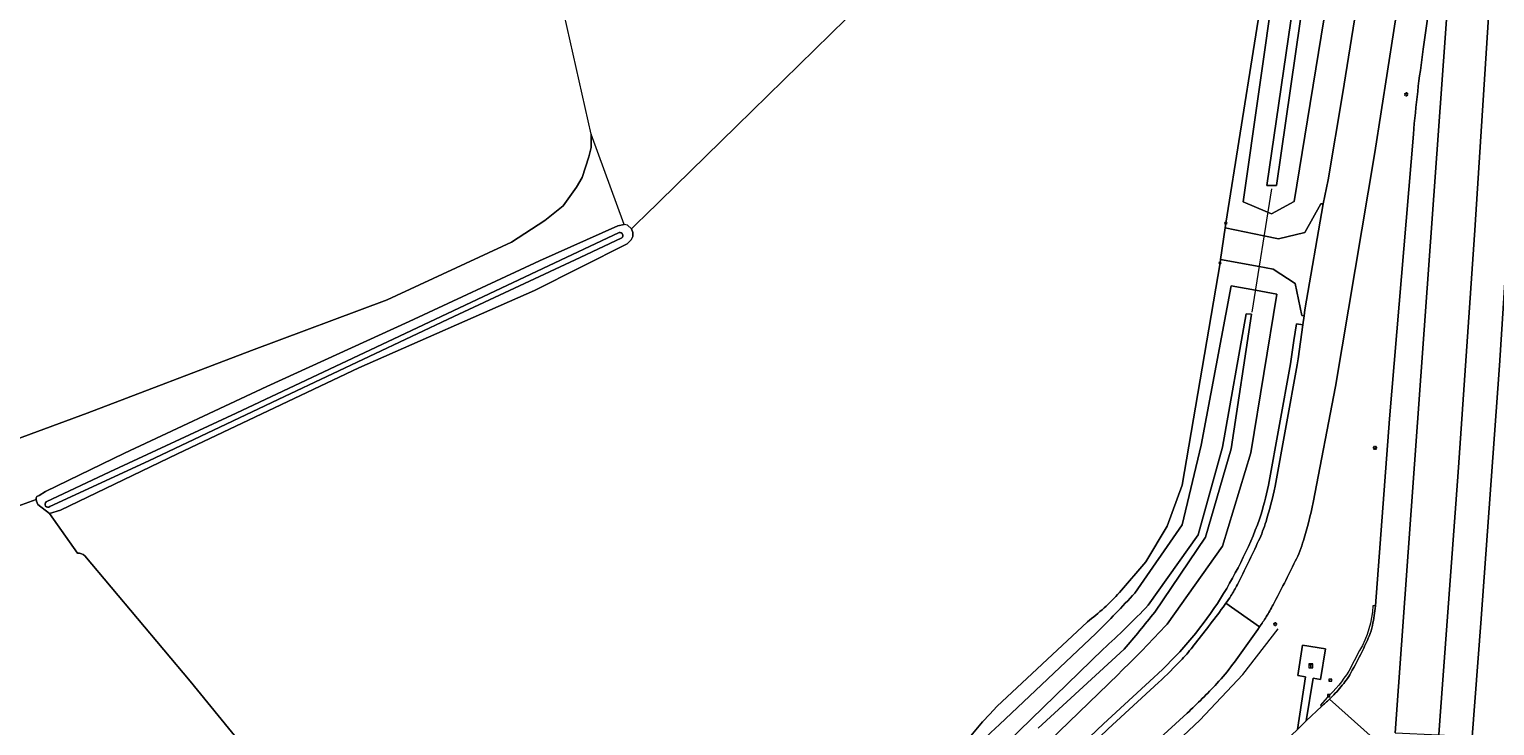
# Model space of a CAD drawing. Header units: metres. Extents: x 152391 to 157968, y 462336 to 467280.
# Tile 318 of 656: x 153646 to 153788, y 465714 to 465782. Entities that reach past the tile are written whole.
import ezdxf
from ezdxf.enums import TextEntityAlignment as Align

# ---------------------------------------------------------------- set-up
doc = ezdxf.new("R2010")
doc.units = ezdxf.units.M
doc.header["$LTSCALE"] = 0.75
doc.layers.get('0').update_dxf_attribs({"lineweight": 25})
for name, color, linetype, lineweight in [('B-WE-GR-BOUWLAND-GV', 251, 'Continuous', 13), ('B-WE-GR-GRAS-GV', 251, 'Continuous', 13), ('B-WE-GR-GROENVOORZIENING-GV', 251, 'Continuous', 18), ('B-WE-GR-HAAG-G', 251, 'GR-HAAG1', 13), ('B-WE-GR-HOUTWAL-GV', 251, 'Continuous', 13), ('B-WE-IE-MEUBILAIR_WEGMEUBILAIR-GV', 251, 'Continuous', 18), ('B-WE-IE-MEUBILAIR_WEGMEUBILAIR_PAAL-S', 251, 'Continuous', 25), ('B-WE-IE-MEUBILAIR_WEGMEUBILAIR_VERKEERSBORD-S', 251, 'Continuous', 25), ('B-WE-KL-ET_LS_OV_LICHTMAST-S', 251, 'Continuous', 25), ('B-WE-KW-KUNSTWERK_DUIKER-G', 5, 'Continuous', 18), ('B-WE-OG-WATER-GV', 251, 'Continuous', 18), ('B-WE-OG-WATER_SLOOT-GV', 251, 'Continuous', 18), ('B-WE-RI-GWA_KOLK-S', 251, 'Continuous', 25), ('B-WE-VH-VERHARDING_GESLOTEN-GV', 251, 'Continuous', 18), ('B-WE-VH-VERHARDING_OPEN-GV', 251, 'Continuous', 18), ('X-XX-AL-VERWIJZING-S', 251, 'Continuous', 25)]:
    doc.layers.add(name, color=color, linetype=linetype, lineweight=lineweight)
doc.styles.add('NLCS-ISO', font='isocpeur.ttf')
doc.styles.add('NLCS-ISO-ANNOTATIVE-T18', font='NLCS-ISO.ttf', dxfattribs={"height": 1.8})
doc.linetypes.add('GR-HAAG1', pattern='A,6,[176,NLCS.SHX,S=0.125,R=0,X=0,Y=0],-2', length=8)

# ---------------------------------------------------------------- blocks, each defined once
blk = doc.blocks.new('SIE-WEG_VERKEERSBORD_INFORMATIE-SO')
at = {"linetype": 'ByBlock', "lineweight": 18}
h = blk.add_hatch(color=0, dxfattribs=at)
h.dxf.hatch_style = 1
h.paths.add_polyline_path([(0.3, 0.5), (-0.8, 0.5), (-0.8, 0.2), (-0.3, 0.2), (-0.3, -1.6), (0.3, -1.6)])
h = blk.add_hatch(color=0, dxfattribs=at)
h.dxf.hatch_style = 1
edge = h.paths.add_edge_path()
edge.add_arc((0, 1.2), 0.373, 0, 360)
at = {"color": 0, "linetype": 'ByBlock', "lineweight": 18}
for points in [[(-2, -2), (2, -2), (2, 2), (-2, 2)], [(0.3, 0.5), (-0.8, 0.5), (-0.8, 0.2), (-0.3, 0.2), (-0.3, -1.6), (0.3, -1.6)]]:
    blk.add_lwpolyline(points, close=True, dxfattribs=at)
blk.add_circle((0, 1.2), 0.373, dxfattribs=at)
blk = doc.blocks.new('SKL-ET_OV_LICHTMAST-SO')
at = {"color": 0, "linetype": 'ByBlock', "lineweight": 18}
for points in [[(-1.2, 0), (-2, 0)], [(-1.4, 1.4), (-0.9, 0.9)], [(0, 2), (0, 1.2)], [(0.9, 0.9), (1.4, 1.4)], [(2, 0), (1.2, 0)], [(-1.4, -1.4), (-0.9, -0.9)], [(0, -1.2), (0, -2)], [(0.9, -0.9), (1.4, -1.4)]]:
    blk.add_lwpolyline(points, dxfattribs=at)
blk.add_circle((0, 0), 1, dxfattribs=at)
blk = doc.blocks.new('SAL-VERWIJZING_SYMBOOL-SO')
at = {"color": 0, "linetype": 'ByBlock', "lineweight": -2}
blk.add_circle((0, 0), 0.9, dxfattribs=at)
at = {"color": 0, "linetype": 'ByBlock', "lineweight": -2, "style": 'NLCS-ISO-ANNOTATIVE-T18'}
blk.add_attdef('SYMBOOL', (2.5, -2.5), '', height=1.8, dxfattribs=at)
blk = doc.blocks.new('SIE-WEG_PAAL_HECTOMETERPAAL-SO')
at = {"color": 0, "linetype": 'ByBlock', "lineweight": 18}
blk.add_lwpolyline([(-1.44375, -0.94375), (1.44375, -0.94375), (1.44375, 0.94375), (-1.44375, 0.94375)], close=True, dxfattribs=at)
at = {"color": 0, "linetype": 'ByBlock', "lineweight": 18, "style": 'NLCS-ISO'}
blk.add_text('hm', height=1.5, dxfattribs=at).set_placement((0, 0), align=Align.MIDDLE_CENTER)
at = {"style": 'NLCS-ISO'}
blk.add_attdef('WAARDE', (2.13125, -1.69375), '', height=1.5, dxfattribs=at)
blk = doc.blocks.new('SRI-KOLK-SO')
at = {"color": 0, "linetype": 'ByBlock', "lineweight": 18}
blk.add_lwpolyline([(-1.125, -1.125), (1.125, -1.125), (1.125, 1.125), (-1.125, 1.125)], close=True, dxfattribs=at)
at = {"color": 0, "linetype": 'ByBlock', "lineweight": 18, "style": 'NLCS-ISO'}
blk.add_text('k', height=1.5, dxfattribs=at).set_placement((0, 0), align=Align.MIDDLE_CENTER)

msp = doc.modelspace()

# ---------------------------------------------------------------- linework, layer by layer
at = {"layer": 'B-WE-GR-BOUWLAND-GV'}
for points in [[(153751.74, 465727.14), (153754.31, 465730.13), (153756.39, 465733.61), (153757.84, 465737.58), (153761.51, 465759.18), (153761.56, 465759.53), (153762, 465762.59), (153762.07, 465763.05), (153766.27, 465789.32)], [(153729.75, 465787.42), (153714.52, 465772.48), (153705.58, 465763.73), (153704.96, 465763.14), (153704.3, 465762.51), (153704.45, 465762.14), (153704.45, 465761.76), (153704.29, 465761.41), (153703.9, 465761.05), (153694.89, 465756.49), (153677.83, 465748.99), (153660.19, 465740.64), (153648.83, 465735.16), (153647.75, 465734.83), (153650.47, 465730.97)], [(153651.19, 465730.72), (153661.41, 465718.52), (153674.61, 465702.37), (153680.5, 465695.92)], [(153739.83, 465716.08), (153748.62, 465724.29)]]:
    msp.add_lwpolyline(points, dxfattribs=at)
for points in [[(153650.47, 465730.97, -0.209843), (153651.19, 465730.72)], [(153748.62, 465724.29, 0.041824), (153751.74, 465727.14)], [(153731.29, 465702.34, -0.109879), (153739.83, 465716.08)]]:
    msp.add_lwpolyline(points, format="xyb", dxfattribs=at)
at = {"layer": 'B-WE-GR-GRAS-GV'}
for points in [[(153516.96, 465694.36), (153524.35, 465697.08), (153548.87, 465706.33), (153569.93, 465714.31), (153590.81, 465722.16), (153611.78, 465730.13), (153628.49, 465736.13), (153651.42, 465744.58), (153667.38, 465750.66), (153680.57, 465755.61), (153692.64, 465761.21), (153695.88, 465763.29), (153697.67, 465764.74), (153698.97, 465766.56), (153699.53, 465767.48), (153699.86, 465768.5), (153700.18, 465769.49), (153700.39, 465770.41), (153700.39, 465771.71), (153697.18, 465785.98)], [(153650.47, 465730.97), (153647.75, 465734.83), (153646.63, 465735.7), (153646.48, 465736.03), (153646.47, 465736.19), (153643.95, 465735.29)], [(153680.5, 465695.92), (153674.61, 465702.37), (153661.41, 465718.52), (153651.19, 465730.72)]]:
    msp.add_lwpolyline(points, dxfattribs=at)
msp.add_lwpolyline([(153651.19, 465730.72, 0.209843), (153650.47, 465730.97)], format="xyb", dxfattribs=at)
at = {"layer": 'B-WE-GR-GROENVOORZIENING-GV'}
for points in [[(153785.32, 465861.77), (153785.29, 465844.23), (153784.53, 465826.09), (153782.67, 465809.78), (153782.39, 465807.34), (153779.64, 465789.72), (153776.55, 465769.91), (153772.73, 465747.18), (153770.57, 465735.91)], [(153775.74, 465823.75), (153774.09, 465824.45), (153774.05, 465822.58), (153774, 465820.09), (153774.04, 465811.83), (153774.15, 465788.69), (153770.52, 465788.98), (153766.27, 465789.32), (153762.07, 465763.05), (153762, 465762.59), (153765.78, 465761.82), (153767.2, 465761.53), (153769.76, 465762.15), (153771.31, 465764.92), (153771.55, 465764.92), (153772.01, 465767.26), (153773.43, 465775.54), (153777.12, 465798.54), (153778.49, 465808), (153778.77, 465810.25), (153779.5, 465816.34), (153779.62, 465817.47)], [(153781.27, 465779.96), (153785.41, 465809.16), (153785.44, 465809.54), (153785.88, 465814.16), (153785.74, 465814.18), (153786.27, 465824.24)], [(153776.61, 465725.85), (153777.97, 465744.04), (153780.3, 465771.68)], [(153766.21, 465737.58), (153768.35, 465749.39), (153768.7, 465751.63), (153768.94, 465753.27), (153769.57, 465753.18), (153769.69, 465754.04), (153769.47, 465754.07), (153768.82, 465757.17), (153766.67, 465758.58), (153765.31, 465758.84), (153761.56, 465759.53), (153761.51, 465759.18), (153757.84, 465737.58), (153756.39, 465733.61), (153754.31, 465730.13), (153751.74, 465727.14)], [(153753.23, 465727.1), (153757.83, 465733.72), (153759.68, 465741.48), (153762.59, 465756.94)], [(153762.59, 465756.94), (153764.95, 465756.53), (153767.03, 465756.16), (153764.52, 465740.72), (153761.75, 465731.66), (153756.38, 465724.09)], [(153748.62, 465724.29), (153739.83, 465716.08)], [(153740.07, 465714.33), (153749.45, 465723.18)], [(153743.43, 465689.57), (153743.87, 465689.93), (153745.04, 465691.05), (153745.52, 465691.51), (153748.12, 465694.02), (153753.41, 465698.97), (153766.24, 465711.21), (153769.04, 465713.85), (153769.83, 465718.95), (153769.08, 465719.07), (153769.53, 465722.03), (153771.76, 465721.69), (153771.29, 465718.69), (153770.56, 465718.82), (153769.88, 465714.68), (153771.39, 465716.09)], [(153751.63, 465719.23), (153744.9, 465712.72)], [(153746.86, 465711.2), (153750.19, 465714.39), (153755.07, 465718.88)], [(153758.31, 465715.43), (153754.16, 465711.62), (153751.02, 465708.56), (153750.7, 465708.25), (153751.07, 465707.97), (153750.02, 465706.79)]]:
    msp.add_lwpolyline(points, dxfattribs=at)
msp.add_lwpolyline([(153768.71, 465765.16), (153766.51, 465763.94), (153766.14, 465764.1), (153763.76, 465765.11), (153766.85, 465786.76), (153769.55, 465788.14), (153770.29, 465787.53), (153772.13, 465786.01)], close=True, dxfattribs=at)
for points in [[(153780.3, 465771.68, -0.015583), (153781.27, 465779.96)], [(153765.36, 465734.27, 0.02089), (153766.21, 465737.58)], [(153770.57, 465735.91, -0.023205), (153769.62, 465732.19)], [(153761.26, 465726.08, 0.052133), (153765.36, 465734.27)], [(153769.62, 465732.19, -0.041922), (153768.83, 465730.19)], [(153768.83, 465730.19, -0.005649), (153766.67, 465725.96)], [(153751.74, 465727.14, -0.041824), (153748.62, 465724.29)], [(153749.45, 465723.18, 0.014026), (153753.23, 465727.1)], [(153755.07, 465718.88, 0.060774), (153761.26, 465726.08)], [(153766.67, 465725.96, -0.019267), (153766, 465724.79)], [(153766, 465724.79, -0.012827), (153765.34, 465723.8)], [(153776.32, 465723.96, 0.026443), (153776.61, 465725.85)], [(153756.38, 465724.09, -0.015312), (153751.63, 465719.23)], [(153765.34, 465723.8, -0.003662), (153762.74, 465720.16)], [(153776, 465722.91, 0.047998), (153776.32, 465723.96)], [(153775.29, 465721.36, 0.015779), (153776, 465722.91)], [(153774.23, 465719.35, 0.011811), (153775.29, 465721.36)], [(153762.74, 465720.16, -0.030881), (153761.2, 465718.3)], [(153773.26, 465717.97, 0.051696), (153774.23, 465719.35)], [(153761.2, 465718.3, -0.018258), (153758.31, 465715.43)], [(153772.14, 465716.78, 0.020368), (153773.26, 465717.97)], [(153739.83, 465716.08, 0.109879), (153731.29, 465702.34)], [(153771.39, 465716.09, 0.011873), (153772.14, 465716.78)], [(153734.46, 465707.03, -0.091517), (153740.07, 465714.33)]]:
    msp.add_lwpolyline(points, format="xyb", dxfattribs=at)
at = {"layer": 'B-WE-GR-HAAG-G'}
msp.add_lwpolyline([(153741.04, 465673.44), (153742.38, 465689.48), (153744.55, 465696.27), (153747.3, 465701.73), (153751.42, 465707.11), (153759.56, 465714.76), (153763.73, 465719.17), (153767.17, 465723.63)], dxfattribs=at)
at = {"layer": 'B-WE-GR-HOUTWAL-GV'}
msp.add_lwpolyline([(153643.95, 465735.29), (153646.47, 465736.19), (153646.45, 465736.36), (153646.51, 465736.47), (153646.74, 465736.57), (153647.35, 465736.97), (153655.03, 465740.68), (153668.89, 465747.18), (153682.7, 465753.5), (153695.37, 465759.38), (153702.98, 465762.8), (153703.59, 465762.9), (153700.39, 465771.71), (153700.39, 465770.41), (153700.18, 465769.49), (153699.86, 465768.5), (153699.53, 465767.48), (153698.97, 465766.56), (153697.67, 465764.74), (153695.88, 465763.29), (153692.64, 465761.21), (153680.57, 465755.61), (153667.38, 465750.66), (153651.42, 465744.58), (153628.49, 465736.13)], dxfattribs=at)
at = {"layer": 'B-WE-IE-MEUBILAIR_WEGMEUBILAIR-GV'}
for points in [[(153776.37, 465725.86, -0.120512), (153775.08, 465721.51)], [(153776.32, 465723.96, 0.026443), (153776.61, 465725.85)], [(153776, 465722.91, 0.047998), (153776.32, 465723.96)], [(153775.29, 465721.36, 0.015779), (153776, 465722.91)], [(153774.23, 465719.35, 0.011811), (153775.29, 465721.36)], [(153774.02, 465719.5, -0.062749), (153771.91, 465716.94)], [(153773.26, 465717.97, 0.051696), (153774.23, 465719.35)], [(153772.14, 465716.78, 0.020368), (153773.26, 465717.97)], [(153771.39, 465716.09, 0.011873), (153772.14, 465716.78)]]:
    msp.add_lwpolyline(points, format="xyb", dxfattribs=at)
for points in [[(153776.61, 465725.85), (153776.37, 465725.86)], [(153775.08, 465721.51), (153774.02, 465719.5)], [(153771.91, 465716.94), (153771.28, 465716.2), (153771.39, 465716.09)]]:
    msp.add_lwpolyline(points, dxfattribs=at)
at = {"layer": 'B-WE-KW-KUNSTWERK_DUIKER-G'}
msp.add_lwpolyline([(153766.51, 465766.38), (153764.61, 465754.41)], dxfattribs=at)
at = {"layer": 'B-WE-OG-WATER-GV'}
msp.add_lwpolyline([(153768.85, 465785.84), (153766.06, 465766.7), (153766.99, 465766.71), (153769.75, 465785.81)], close=True, dxfattribs=at)
for points in [[(153755.17, 465725.23), (153760.11, 465732.53), (153762.59, 465741.1), (153764.58, 465754.19), (153764.04, 465754.23), (153761.76, 465741.26), (153759.4, 465732.76), (153754.54, 465725.91)], [(153750.16, 465721.63), (153740.83, 465712.57)], [(153743.83, 465713.96), (153752.21, 465721.64)]]:
    msp.add_lwpolyline(points, dxfattribs=at)
for points in [[(153754.54, 465725.91, -0.013153), (153750.16, 465721.63)], [(153752.21, 465721.64, 0.001679), (153755.17, 465725.23)]]:
    msp.add_lwpolyline(points, format="xyb", dxfattribs=at)
at = {"layer": 'B-WE-OG-WATER_SLOOT-GV'}
for points in [[(153766.14, 465764.1), (153766.51, 465763.94), (153768.71, 465765.16), (153772.13, 465786.01), (153770.29, 465787.53), (153769.55, 465788.14), (153766.85, 465786.76), (153763.76, 465765.11)], [(153768.85, 465785.84), (153769.75, 465785.81), (153766.99, 465766.71), (153766.06, 465766.7)], [(153703.59, 465762.9), (153702.98, 465762.8), (153695.37, 465759.38), (153682.7, 465753.5), (153668.89, 465747.18), (153655.03, 465740.68), (153647.35, 465736.97), (153646.74, 465736.57), (153646.51, 465736.47), (153646.45, 465736.36), (153646.47, 465736.19), (153646.48, 465736.03), (153646.63, 465735.7), (153647.75, 465734.83), (153648.83, 465735.16), (153660.19, 465740.64), (153677.83, 465748.99), (153694.89, 465756.49), (153703.9, 465761.05), (153704.29, 465761.41), (153704.45, 465761.76), (153704.45, 465762.14), (153704.3, 465762.51), (153703.93, 465762.84)]]:
    msp.add_lwpolyline(points, close=True, dxfattribs=at)
for points in [[(153647.43, 465735.97), (153653.61, 465738.89), (153665.91, 465744.57), (153681.78, 465752.05), (153695.71, 465758.65), (153703.13, 465762.13)], [(153703.13, 465762.13), (153695.71, 465758.65), (153681.78, 465752.05), (153665.91, 465744.57), (153653.61, 465738.89), (153647.43, 465735.97)], [(153703.36, 465761.63), (153699.32, 465759.7), (153687.05, 465753.96), (153670.6, 465746.19), (153657.41, 465739.96), (153647.79, 465735.5)], [(153647.79, 465735.5), (153657.41, 465739.96), (153670.6, 465746.19), (153687.05, 465753.96), (153699.32, 465759.7), (153703.36, 465761.63)], [(153764.95, 465756.53), (153762.59, 465756.94), (153759.68, 465741.48), (153757.83, 465733.72), (153753.23, 465727.1)], [(153756.38, 465724.09), (153761.75, 465731.66), (153764.52, 465740.72), (153767.03, 465756.16), (153764.95, 465756.53)], [(153754.54, 465725.91), (153759.4, 465732.76), (153761.76, 465741.26), (153764.04, 465754.23), (153764.58, 465754.19), (153762.59, 465741.1), (153760.11, 465732.53), (153755.17, 465725.23)], [(153749.45, 465723.18), (153740.07, 465714.33)], [(153740.83, 465712.57), (153750.16, 465721.63)], [(153752.21, 465721.64), (153743.83, 465713.96)], [(153744.9, 465712.72), (153751.63, 465719.23)]]:
    msp.add_lwpolyline(points, dxfattribs=at)
for points in [[(153703.13, 465762.13, -0.826602), (153703.36, 465761.63)], [(153703.36, 465761.63, 0.826602), (153703.13, 465762.13)], [(153647.79, 465735.5, -0.984767), (153647.43, 465735.97)], [(153647.43, 465735.97, 0.984767), (153647.79, 465735.5)], [(153753.23, 465727.1, -0.014026), (153749.45, 465723.18)], [(153750.16, 465721.63, 0.013153), (153754.54, 465725.91)], [(153755.17, 465725.23, -0.001679), (153752.21, 465721.64)], [(153751.63, 465719.23, 0.015312), (153756.38, 465724.09)], [(153740.07, 465714.33, 0.091517), (153734.46, 465707.03)]]:
    msp.add_lwpolyline(points, format="xyb", dxfattribs=at)
at = {"layer": 'B-WE-VH-VERHARDING_GESLOTEN-GV'}
for points in [[(153770.57, 465735.91), (153772.73, 465747.18), (153776.55, 465769.91), (153779.64, 465789.72), (153782.39, 465807.34), (153782.67, 465809.78), (153778.77, 465810.25), (153778.49, 465808), (153777.12, 465798.54), (153773.43, 465775.54), (153772.01, 465767.26), (153771.55, 465764.92), (153769.77, 465754.63), (153769.69, 465754.04), (153769.57, 465753.18), (153769.11, 465749.86), (153769, 465749.27), (153766.86, 465737.47)], [(153778.52, 465713.53), (153785.39, 465808.97), (153785.41, 465809.16), (153781.27, 465779.96)], [(153795.85, 465809.51), (153792.31, 465809.52), (153790.9, 465784.07), (153788.66, 465749.2), (153786.85, 465724.18), (153786.02, 465713.14), (153789.53, 465712.96), (153793.49, 465767.8)], [(153780.3, 465771.68), (153777.97, 465744.04), (153776.61, 465725.85)], [(153765.34, 465723.8), (153762.09, 465726.1)], [(153762.09, 465726.1), (153765.34, 465723.8)], [(153755.52, 465718.39), (153750.64, 465713.91), (153747.33, 465710.73)], [(153772.14, 465716.78), (153776.41, 465712.98)], [(153750.61, 465708.34), (153750.7, 465708.25), (153751.02, 465708.56), (153754.16, 465711.62), (153758.31, 465715.43)]]:
    msp.add_lwpolyline(points, dxfattribs=at)
for points in [[(153785.41, 465809.16), (153785.39, 465808.97), (153778.52, 465713.53), (153782.78, 465713.31), (153782.89, 465714.72), (153784.65, 465738.84), (153786.28, 465762.38), (153787.66, 465784.1), (153788.35, 465796.96), (153788.97, 465808.36), (153788.97, 465809.53), (153785.44, 465809.54)], [(153788.97, 465809.53), (153788.97, 465808.36), (153788.35, 465796.96), (153787.66, 465784.1), (153786.28, 465762.38), (153784.65, 465738.84), (153782.89, 465714.72), (153782.78, 465713.31), (153786.02, 465713.14), (153786.85, 465724.18), (153788.66, 465749.2), (153790.9, 465784.07), (153792.31, 465809.52)]]:
    msp.add_lwpolyline(points, close=True, dxfattribs=at)
for points in [[(153781.27, 465779.96, 0.015583), (153780.3, 465771.68)], [(153766.86, 465737.47, -0.0208), (153765.98, 465734.05)], [(153769.62, 465732.19, 0.023205), (153770.57, 465735.91)], [(153765.98, 465734.05, -0.035738), (153765.26, 465732.18)], [(153765.26, 465732.18, -0.006898), (153763.2, 465727.92)], [(153768.83, 465730.19, 0.041922), (153769.62, 465732.19)], [(153766.67, 465725.96, 0.005649), (153768.83, 465730.19)], [(153763.2, 465727.92, -0.025626), (153762.57, 465726.83)], [(153762.09, 465726.1, -0.00469), (153761.81, 465725.72)], [(153762.57, 465726.83, -0.010757), (153762.09, 465726.1)], [(153766, 465724.79, 0.019267), (153766.67, 465725.96)], [(153761.81, 465725.72, -0.005061), (153758.98, 465722.02)], [(153765.34, 465723.8, 0.012827), (153766, 465724.79)], [(153776.61, 465725.85, -0.026443), (153776.32, 465723.96)], [(153762.74, 465720.16, 0.003662), (153765.34, 465723.8)], [(153776.32, 465723.96, -0.047998), (153776, 465722.91)], [(153758.98, 465722.02, -0.025024), (153757.82, 465720.67)], [(153776, 465722.91, -0.015779), (153775.29, 465721.36)], [(153757.82, 465720.67, -0.013982), (153755.52, 465718.39)], [(153775.29, 465721.36, -0.011811), (153774.23, 465719.35)], [(153761.2, 465718.3, 0.030881), (153762.74, 465720.16)], [(153774.23, 465719.35, -0.051696), (153773.26, 465717.97)], [(153758.31, 465715.43, 0.018258), (153761.2, 465718.3)], [(153773.26, 465717.97, -0.020368), (153772.14, 465716.78)]]:
    msp.add_lwpolyline(points, format="xyb", dxfattribs=at)
at = {"layer": 'B-WE-VH-VERHARDING_OPEN-GV'}
for points in [[(153761.56, 465759.53), (153765.31, 465758.84), (153766.67, 465758.58), (153768.82, 465757.17), (153769.47, 465754.07), (153769.69, 465754.04), (153769.77, 465754.63), (153771.55, 465764.92), (153771.31, 465764.92), (153769.76, 465762.15), (153767.2, 465761.53), (153765.78, 465761.82), (153762, 465762.59)], [(153769.04, 465713.85), (153769.88, 465714.68), (153770.56, 465718.82), (153771.29, 465718.69), (153771.76, 465721.69), (153769.53, 465722.03), (153769.08, 465719.07), (153769.83, 465718.95)]]:
    msp.add_lwpolyline(points, close=True, dxfattribs=at)
for points in [[(153766.86, 465737.47), (153769, 465749.27), (153769.11, 465749.86), (153769.57, 465753.18), (153768.94, 465753.27), (153768.7, 465751.63), (153768.35, 465749.39), (153766.21, 465737.58)], [(153755.07, 465718.88), (153750.19, 465714.39), (153746.86, 465711.2)], [(153747.33, 465710.73), (153750.64, 465713.91), (153755.52, 465718.39)], [(153771.39, 465716.09), (153769.88, 465714.68), (153769.04, 465713.85), (153766.24, 465711.21), (153753.41, 465698.97), (153748.12, 465694.02), (153745.52, 465691.51), (153745.04, 465691.05), (153745.35, 465691.02), (153773.65, 465688.9), (153773.9, 465691.97), (153774.26, 465695.97), (153774.5, 465699.3), (153775.45, 465711.71)], [(153776.41, 465712.98), (153772.14, 465716.78)]]:
    msp.add_lwpolyline(points, dxfattribs=at)
for points in [[(153766.21, 465737.58, -0.02089), (153765.36, 465734.27)], [(153765.98, 465734.05, 0.0208), (153766.86, 465737.47)], [(153765.36, 465734.27, -0.052133), (153761.26, 465726.08)], [(153765.26, 465732.18, 0.035738), (153765.98, 465734.05)], [(153763.2, 465727.92, 0.006898), (153765.26, 465732.18)], [(153762.57, 465726.83, 0.025626), (153763.2, 465727.92)], [(153761.26, 465726.08, -0.060774), (153755.07, 465718.88)], [(153761.81, 465725.72, 0.00469), (153762.09, 465726.1)], [(153762.09, 465726.1, 0.010757), (153762.57, 465726.83)], [(153758.98, 465722.02, 0.005061), (153761.81, 465725.72)], [(153757.82, 465720.67, 0.025024), (153758.98, 465722.02)], [(153755.52, 465718.39, 0.013982), (153757.82, 465720.67)], [(153772.14, 465716.78, -0.011873), (153771.39, 465716.09)]]:
    msp.add_lwpolyline(points, format="xyb", dxfattribs=at)

# ---------------------------------------------------------------- block references
at = {"layer": 'B-WE-IE-MEUBILAIR_WEGMEUBILAIR_PAAL-S', "xscale": 0.1, "yscale": 0.1, "zscale": 0.1}
msp.add_blockref('SIE-WEG_PAAL_HECTOMETERPAAL-SO', (153772.22, 465718.64), dxfattribs=at)
at = {"layer": 'B-WE-IE-MEUBILAIR_WEGMEUBILAIR_VERKEERSBORD-S', "xscale": 0.1, "yscale": 0.1, "zscale": 0.1}
msp.add_blockref('SIE-WEG_VERKEERSBORD_INFORMATIE-SO', (153770.34, 465720.03), dxfattribs=at)
at = {"layer": 'B-WE-KL-ET_LS_OV_LICHTMAST-S', "xscale": 0.1, "yscale": 0.1, "zscale": 0.1}
for p in [(153779.61, 465775.57), (153776.57, 465741.22), (153766.87, 465724.07)]:
    msp.add_blockref('SKL-ET_OV_LICHTMAST-SO', p, dxfattribs=at)
at = {"layer": 'B-WE-RI-GWA_KOLK-S', "xscale": 0.1, "yscale": 0.1, "zscale": 0.1}
msp.add_blockref('SRI-KOLK-SO', (153772.07, 465717.12), dxfattribs=at)
at = {"layer": 'X-XX-AL-VERWIJZING-S', "xscale": 0.1, "yscale": 0.1, "zscale": 0.1}
for p in [(153762.07, 465763.05), (153761.51, 465759.18)]:
    msp.add_blockref('SAL-VERWIJZING_SYMBOOL-SO', p, dxfattribs=at)

doc.saveas('drawing.dxf')
